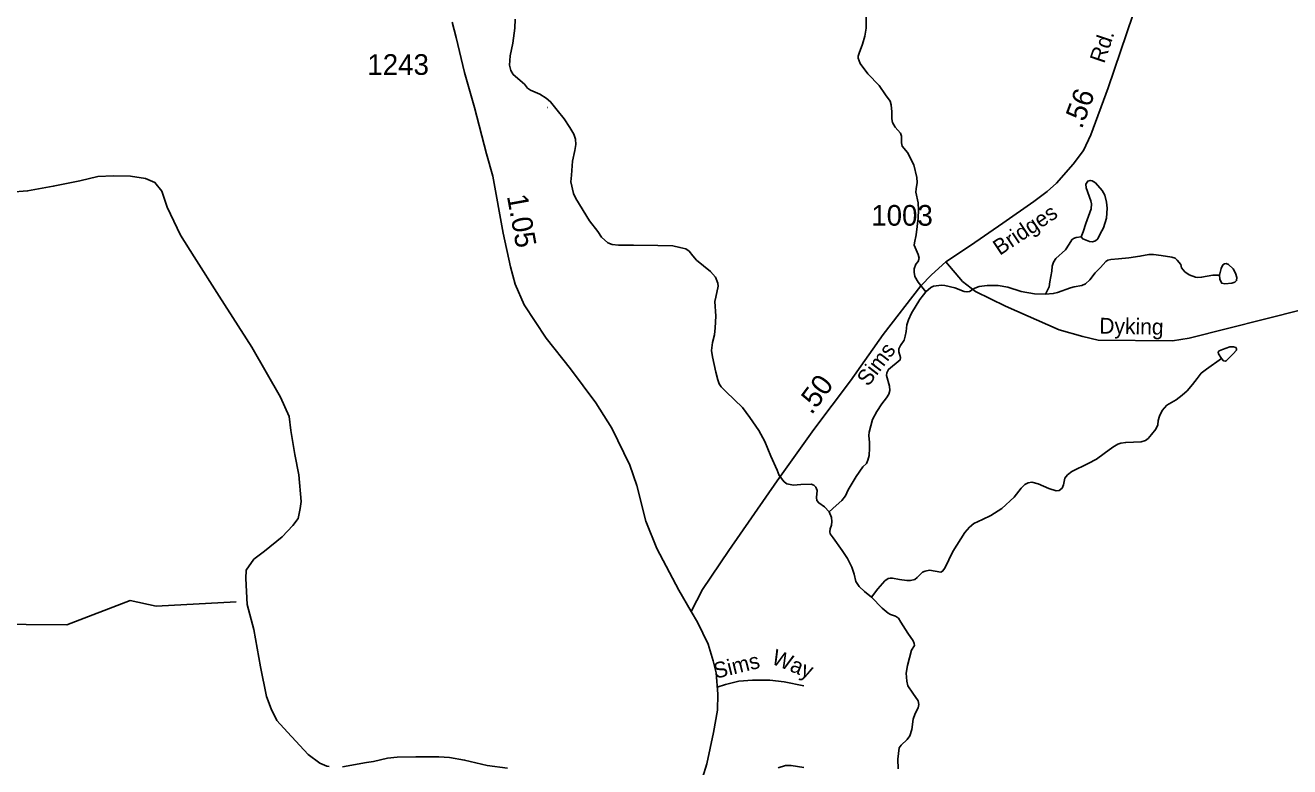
# Model space of a CAD drawing. Extents: x 2126262 to 2293712, y 749403 to 919119.
# Drawn here: x 2181448 to 2189087, y 871720 to 876200 of the extents above; entities that cross this region are included whole.
import ezdxf

# ---------------------------------------------------------------- set-up
doc = ezdxf.new("R2010")
doc.units = 0
for name, color, linetype in [('Exist Hydrographic Creek Single Shore', 7, 'Continuous'), ('Exist Hydrographic Misc Water Feature', 7, 'Continuous'), ('Exist Hydrographic River Shore', 7, 'Continuous'), ('Exist Road Non-System Type 51', 7, 'Continuous'), ('Exist Road Non-System Type 51 Label', 7, 'Continuous'), ('Exist Road Secondary Mileage Hundredths English Label', 7, 'Continuous'), ('Exist Road Secondary Type 51 Attributed', 7, 'Continuous'), ('Exist Road Secondary Type 51 Label', 7, 'Continuous'), ('Exist Road Secondary Type 51 Number Label', 7, 'Continuous')]:
    doc.layers.add(name, color=color, linetype=linetype)

msp = doc.modelspace()

# ---------------------------------------------------------------- linework, layer by layer
at = {"layer": 'Exist Hydrographic Creek Single Shore'}
for points in [[(2181359.6, 875191), (2181462.2, 875198.9), (2181617, 875227.3), (2181778, 875260.5), (2181885.4, 875285.8), (2181980.2, 875290.6), (2182084.4, 875289), (2182174.4, 875274.7), (2182231.3, 875249.5), (2182272.3, 875197.3), (2182305.5, 875100.9), (2182386, 874931.9), (2182468.1, 874800.7), (2182618.9, 874563.7), (2182817.1, 874255.6), (2182990, 873953.8), (2183041.3, 873836.9), (2183052.4, 873751.5), (2183076.1, 873606.2), (2183099.8, 873484.5), (2183114, 873321.8), (2183109.3, 873280.7), (2183096.6, 873220.6), (2183065, 873178), (2183000.3, 873110)], [(2183000.3, 873110), (2182892.9, 873021.5), (2182829.7, 872974.1), (2182782.4, 872907.8), (2182780.8, 872857.2), (2182788.7, 872700.8), (2182828.2, 872549.1), (2182869.2, 872323.2), (2182905.5, 872144.6), (2182934, 872070.3), (2182967.1, 871999.2), (2183031.9, 871929.7), (2183157.4, 871793.8), (2183226.9, 871741.7), (2183269.5, 871724.3), (2183283.1, 871722)], [(2180317.4, 872238.5), (2180450.3, 872396.5), (2180624.4, 872514.2), (2180957.4, 872582.8), (2181698.4, 872577.3), (2182081.5, 872723.6), (2182239.4, 872690.8), (2182722.5, 872716.8)]]:
    msp.add_lwpolyline(points, dxfattribs=at)
at = {"layer": 'Exist Hydrographic Misc Water Feature'}
for points in [[(2186889.3, 874588.6), (2186842.9, 874647.5), (2186822.1, 874682.5), (2186817.8, 874708.8), (2186818.8, 874728.5), (2186828.7, 874757), (2186842.9, 874772.3), (2186848.4, 874792.1), (2186842.9, 874815.1), (2186818.8, 874870.9), (2186819.9, 874886.2), (2186829.8, 874933.3), (2186841.8, 875034.3), (2186844, 875084.7), (2186841.8, 875126.3), (2186828.7, 875190.9), (2186830.9, 875210.6), (2186836.4, 875250.1), (2186834.2, 875280.7), (2186816.7, 875357.4), (2186777.3, 875430.2), (2186745.5, 875469.6), (2186741.1, 875489.4), (2186742.2, 875529.9), (2186735.7, 875548.5), (2186703.9, 875583.5), (2186687.5, 875612), (2186683.1, 875635), (2186683.1, 875676.6), (2186678.7, 875719.9), (2186672.2, 875740.7), (2186645.9, 875779), (2186607.6, 875834.9), (2186538.7, 875906.1), (2186492.7, 875969.6), (2186479, 876001.8), (2186480.1, 876013.8), (2186485.6, 876031.3), (2186505.3, 876085), (2186519.5, 876134.3), (2186527.2, 876181.4), (2186527.2, 876276.7)], [(2186304.9, 873261), (2186275.8, 873290.8), (2186241.8, 873313.8), (2186230.9, 873329.1), (2186228.7, 873346.6), (2186232, 873388.2), (2186223.2, 873410.1), (2186212.3, 873421.1), (2186195.9, 873427.7), (2186133.5, 873425.5), (2186089.7, 873421.1), (2186049.2, 873429.8), (2186032.8, 873441.9), (2186003.2, 873480.2), (2185990.1, 873510.9), (2185952.9, 873596.6), (2185915.7, 873685.4), (2185879, 873751.1), (2185825.4, 873831), (2185781.6, 873890.1), (2185683.1, 873984.8), (2185652.4, 874015.4), (2185640.4, 874034.1), (2185631.6, 874058.1), (2185619.6, 874104.1), (2185598.8, 874196.1), (2185594.4, 874235.6), (2185599.9, 874282.7), (2185611.9, 874329.7), (2185615.2, 874371.8), (2185619.6, 874443), (2185613, 874530.6), (2185620.7, 874558), (2185633.8, 874622.6), (2185631.6, 874641.2), (2185617.4, 874678.4), (2185586.8, 874712.4), (2185503.6, 874779.8), (2185480.6, 874806), (2185458.7, 874834.5), (2185439, 874848.7), (2185402.9, 874857.5), (2185359.1, 874866.3), (2185269, 874868.5), (2185123.4, 874871.7), (2185031.5, 874871.7), (2184993.2, 874875), (2184968, 874886), (2184928.6, 874918.8), (2184906.7, 874952.8), (2184857.5, 875017.4), (2184773.2, 875153.5), (2184760.1, 875184.2), (2184744.7, 875254.3), (2184748, 875294.8), (2184754.6, 875379.1), (2184768.3, 875443.3), (2184774.8, 875479.5), (2184772.7, 875512.3), (2184761.7, 875541.9), (2184738.7, 875581.3), (2184702.6, 875633.9), (2184661, 875687.5), (2184621.6, 875737.9), (2184594.2, 875759.8), (2184557, 875783.9), (2184500.1, 875808), (2184482.6, 875820), (2184464, 875843), (2184395, 875902.4), (2184380.8, 875926.5), (2184374.3, 875958.3), (2184376.4, 876015.2), (2184392.9, 876091.9), (2184404.9, 876181.7), (2184407.1, 876237.5)], [(2184605.5, 875702.5), (2184602.5, 875703.9)], [(2187612.3, 874575.4), (2187633.1, 874619.2), (2187638.5, 874649.9), (2187650.6, 874714.5), (2187651.7, 874745.2), (2187659.3, 874768.2), (2187674.6, 874790.1), (2187731.6, 874843.7), (2187754.5, 874877.4), (2187771, 874903.6), (2187780.8, 874912.4), (2187796.1, 874916.8), (2187827.9, 874921.2)], [(2187612.3, 874575.4), (2187658.2, 874578.5), (2187683.4, 874585.1), (2187763.3, 874612.5), (2187785.2, 874619), (2187831.2, 874627.8), (2187853.1, 874637.6), (2187879.3, 874661.7), (2187912.2, 874703.4), (2187943.9, 874736.2), (2187975.1, 874772.3), (2187988.2, 874781.1), (2188006.8, 874785.5), (2188051.7, 874787.7), (2188114.1, 874794.2), (2188182, 874804.1), (2188236.7, 874815.1), (2188264, 874815.1), (2188311.1, 874809.6), (2188375.7, 874799.7), (2188394.3, 874792.1), (2188407.4, 874780), (2188428.2, 874753.7), (2188433.7, 874735.1), (2188453.4, 874709.9), (2188478.6, 874691.3), (2188517.5, 874677.1), (2188528.5, 874676), (2188554.7, 874677.1), (2188588.7, 874684.7), (2188622.6, 874690.2), (2188662, 874690.2)], [(2186304.9, 873261), (2186347.5, 873298.3), (2186380.4, 873328.9), (2186402.3, 873357.4), (2186419.8, 873392.4), (2186466.8, 873474.6), (2186508.4, 873532), (2186529.2, 873551.7), (2186539.1, 873571.4), (2186545.7, 873601), (2186548.9, 873644.8), (2186547.8, 873679.8), (2186543.5, 873721.4), (2186545.7, 873742.2), (2186565.4, 873818.9), (2186591.6, 873865.4), (2186622.3, 873912.5), (2186650.7, 873948.7), (2186665, 873970.6), (2186670.4, 873993.6), (2186669.3, 874018.8), (2186651.8, 874084.5), (2186652.9, 874100.9), (2186663.9, 874120.6), (2186732.8, 874177.6), (2186736.1, 874192.9), (2186726.2, 874226.8), (2186726.2, 874244.4), (2186736.1, 874265.2), (2186756.9, 874298), (2186764.6, 874321.4), (2186768.9, 874349.8), (2186774.4, 874389.3), (2186783.2, 874421), (2186801.8, 874460.4), (2186852.1, 874543.7), (2186875.1, 874571), (2186889.3, 874588.6)], [(2186889.3, 874588.6), (2186917.8, 874614.9), (2186935.3, 874623.6), (2186982.4, 874629.1), (2187004.3, 874626.9), (2187064.5, 874613.8), (2187120.3, 874590.8), (2187136.7, 874588.6), (2187152, 874591.9), (2187183.8, 874611.6), (2187210, 874621.4), (2187258.2, 874628), (2187326, 874626.9), (2187383, 874617), (2187464.5, 874590.8), (2187544.4, 874577.6), (2187612.3, 874575.4)], [(2186560.8, 872743.6), (2186599.1, 872794), (2186641.7, 872843.3), (2186660.4, 872856.4), (2186673.5, 872859.7), (2186686.6, 872859.7), (2186730.4, 872851), (2186773.1, 872845.5), (2186796.1, 872845.5), (2186821.2, 872852.1), (2186835.5, 872863), (2186868.3, 872894.8), (2186884.7, 872902.4), (2186909.9, 872906.8), (2186978.9, 872895.9), (2186989.8, 872901.3), (2187002.9, 872920), (2187050.8, 873020.3), (2187125.2, 873135.3), (2187152.6, 873168.1), (2187178.8, 873188.9), (2187231.4, 873213), (2187280.6, 873237.1), (2187347.4, 873280.9), (2187421.8, 873348.2), (2187464.5, 873402.9), (2187487.5, 873424.8), (2187507.2, 873434.7), (2187529.1, 873440.2), (2187566.7, 873430.3), (2187632.4, 873401.8), (2187676.2, 873386.5), (2187694.8, 873388.7), (2187712.3, 873404), (2187720, 873423.7), (2187728.7, 873463.2), (2187745.1, 873484), (2187771.4, 873504.8), (2187869.9, 873551.9), (2187919.2, 873578.2), (2187966.2, 873612.1), (2188018.8, 873650.4), (2188048.3, 873669), (2188066.9, 873674.5), (2188096.5, 873680), (2188189, 873682.6), (2188216.3, 873691.4), (2188231.6, 873703.4), (2188252.4, 873726.4), (2188277.6, 873760.4), (2188289.7, 873785.6), (2188292.9, 873811.9), (2188299.5, 873838.1), (2188317, 873872.1), (2188344.4, 873903.9), (2188401.3, 873936.7), (2188436.3, 873964.1), (2188468.1, 873991.5), (2188499.8, 874029.4), (2188527.2, 874065.5), (2188552.3, 874097.3), (2188584.1, 874121.4), (2188674.5, 874187.1)], [(2186560.8, 872743.6), (2186517.2, 872778.7), (2186485.5, 872809.4), (2186465.8, 872838.9), (2186454.8, 872883.8), (2186441.7, 872926.6), (2186415.4, 872978), (2186382.6, 873026.2), (2186327.8, 873102.9), (2186311.4, 873126.3), (2186309.2, 873139.5), (2186310.3, 873157), (2186319.1, 873180), (2186320.2, 873201.9), (2186318, 873226), (2186304.9, 873261)], [(2186721.6, 871708.2), (2186719.5, 871765.1), (2186728.2, 871834.1), (2186739.2, 871851.3), (2186776.4, 871884.2), (2186792.8, 871906.1), (2186804.8, 871945.5), (2186811.4, 872007.9), (2186823.4, 872040.8), (2186843.1, 872075.8), (2186846.4, 872096.6), (2186842, 872118.5), (2186810.3, 872164.5), (2186780.8, 872208.3), (2186773.1, 872237.9), (2186769.8, 872286.4), (2186778.6, 872331.3), (2186802.6, 872424.4), (2186820.2, 872452.9), (2186819.1, 872464.9), (2186812.5, 872480.3), (2186779.7, 872526.3), (2186738.1, 872594.1), (2186722.7, 872617.1), (2186705.2, 872630.3), (2186674.6, 872640.1), (2186660.4, 872648.4), (2186624.2, 872677.9), (2186560.8, 872743.6)]]:
    msp.add_lwpolyline(points, dxfattribs=at)
for points in [[(2187827.9, 874921.2), (2187838.8, 874951.5), (2187855.2, 875003), (2187888.1, 875090.6), (2187890.3, 875120.2), (2187885.9, 875138.8), (2187856.3, 875217.6), (2187855.2, 875240.6), (2187867.3, 875257.1), (2187881.5, 875262.5), (2187893.5, 875259.2), (2187914.3, 875247.2), (2187953.7, 875202.3), (2187969.1, 875172.7), (2187980, 875130), (2187983.3, 875093.9), (2187980, 875033.6), (2187961.4, 874976.7), (2187942.8, 874939.5), (2187927.5, 874909.9), (2187914.3, 874897.8), (2187894.6, 874891.3), (2187878.2, 874893.5), (2187836.6, 874909.9)], [(2188662, 874690.2), (2188671.9, 874730.7), (2188682.8, 874751.5), (2188692.7, 874759.2), (2188703.6, 874760.3), (2188717.8, 874754.8), (2188746.3, 874727.4), (2188759.4, 874701.2), (2188768.2, 874674.9), (2188766, 874657.4), (2188755, 874647.5), (2188737.5, 874642), (2188694.8, 874637.6), (2188676.2, 874640.9), (2188670.8, 874650.8), (2188664.2, 874666.1)], [(2188674.5, 874187.1), (2188655.9, 874215.5), (2188653.7, 874224.3), (2188661.3, 874233.1), (2188681, 874240.7), (2188724.8, 874256.1), (2188746.7, 874257.2), (2188762, 874252.8), (2188766.4, 874244), (2188765.3, 874237.4), (2188745.6, 874215.5), (2188716.1, 874183.8), (2188704, 874172.8), (2188697.5, 874170.6), (2188686.5, 874172.8)]]:
    msp.add_lwpolyline(points, close=True, dxfattribs=at)
at = {"layer": 'Exist Hydrographic River Shore'}
for points in [[(2184362.1, 871712.5), (2184238, 871727.9), (2184102.3, 871760.7), (2184010.3, 871776.1), (2183945.7, 871779.3), (2183807.8, 871780.4), (2183694, 871778.3), (2183635.3, 871771.7), (2183551.1, 871752), (2183508.4, 871745.4), (2183365, 871718.6)], [(2186151.2, 871714.9), (2186075.7, 871727), (2186041.7, 871727), (2185995.8, 871712.8)]]:
    msp.add_lwpolyline(points, dxfattribs=at)
at = {"layer": 'Exist Road Non-System Type 51'}
msp.add_lwpolyline([(2186151.8, 872208.8), (2186032.3, 872233.7), (2185945.2, 872243.7), (2185840.7, 872243.7), (2185758.5, 872236.2), (2185678.9, 872216.3), (2185628.5, 872200.8)], dxfattribs=at)
at = {"layer": 'Exist Road Secondary Type 51 Attributed'}
for points in [[(2188508.2, 877199.9), (2188424.6, 877012.9), (2188330, 876769.3), (2188233.8, 876519.5), (2188139.8, 876261.4), (2187990.8, 875822.7), (2187886.2, 875538), (2187840.4, 875443.6), (2187779.1, 875361.3), (2187677.6, 875245.9), (2187621.8, 875195.6), (2187540.9, 875134.2), (2187353, 875004.7), (2187159.4, 874869.8), (2187008.8, 874770.7)], [(2185471.3, 872658.2), (2185396, 872786.6), (2185263.7, 873038.3), (2185196.8, 873203), (2185142.5, 873420.2), (2185100.6, 873543), (2184990.7, 873765.5), (2184894.5, 873919), (2184741.4, 874124.8), (2184594.9, 874309.1), (2184462.7, 874510.6), (2184406.9, 874634.8), (2184379.1, 874739.5), (2184334.5, 874942.7), (2184271.8, 875288), (2184234.2, 875423.3), (2184161.9, 875702.9), (2184102, 875915), (2184050.5, 876125.2), (2184026.8, 876218.7)], [(2187008.8, 874770.7), (2186922.3, 874692.5), (2186858.1, 874625.5), (2186630.6, 874331.4), (2186432.6, 874052.3), (2186212.7, 873757.3), (2185989.6, 873447.4), (2185697.5, 873027.3), (2185538.5, 872790), (2185471.3, 872658.2)], [(2187008.8, 874770.7), (2187110.7, 874651.8), (2187188.8, 874591.8), (2187370.7, 874503), (2187694.3, 874359.2), (2187836.2, 874318.7), (2187929.6, 874297.8), (2188378.1, 874293.6), (2188478.5, 874309), (2189166.6, 874481.9)], [(2185471.3, 872658.2), (2185508.9, 872592.6), (2185573, 872461), (2185603.7, 872359.1), (2185622.9, 872286.5), (2185631.3, 872158.1), (2185629.9, 872061.8), (2185604.8, 871927.1), (2185565.7, 871738.6), (2185487.8, 871483.9), (2185404.4, 871211.8)]]:
    msp.add_lwpolyline(points, dxfattribs=at)

# ---------------------------------------------------------------- texts
at = {"layer": 'Exist Road Non-System Type 51 Label'}
for s, rotation, p in [('Sims', 13.79148, (2185618.5, 872251.2)), ('Way', 338.01342, (2185949.5, 872344.9))]:
    msp.add_text(s, height=95, rotation=rotation, dxfattribs=at).set_placement(p)
at = {"layer": 'Exist Road Secondary Mileage Hundredths English Label'}
for s, rotation, p in [('.56', 69.83001, (2187830.9, 875568.7)), ('1.05', 280.28821, (2184357.2, 875167.9)), ('.50', 53.30986, (2186198, 873842.1))]:
    msp.add_text(s, height=125, rotation=rotation, dxfattribs=at).set_placement(p)
at = {"layer": 'Exist Road Secondary Type 51 Label'}
for s, rotation, p in [('Rd.', 71.43306, (2187966.5, 875964.8)), ('Bridges', 33.70608, (2187335.2, 874806.4)), ('Dyking', 358.80996, (2187935.8, 874337.8)), ('Sims', 52.43182, (2186539.3, 874012.5))]:
    msp.add_text(s, height=95, rotation=rotation, dxfattribs=at).set_placement(p)
at = {"layer": 'Exist Road Secondary Type 51 Number Label'}
for s, p in [('1243', (2183514.7, 875900.1)), ('1003', (2186558.9, 874988.8))]:
    msp.add_text(s, height=125, dxfattribs=at).set_placement(p)

doc.saveas('drawing.dxf')
